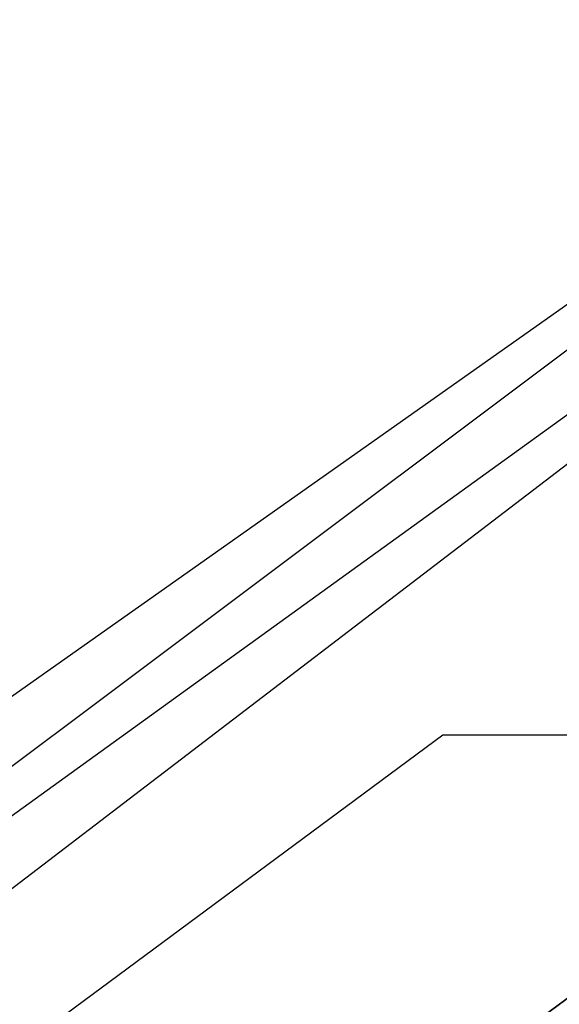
# Model space of a CAD drawing. Header units: feet. Extents: x -79 to 198, y -22 to 181.
# Tile 392 of 656: x 116.5832 to 116.6387, y 33.3234 to 33.4246. Entities that reach past the tile are written whole.
import ezdxf

# ---------------------------------------------------------------- set-up
doc = ezdxf.new("R2010")
doc.units = ezdxf.units.FT
doc.layers.add('A-LINEA', color=7, linetype='CONTINUOUS')

msp = doc.modelspace()

# ---------------------------------------------------------------- linework, layer by layer
at = {"layer": 'A-LINEA'}
msp.add_line((116.6267, 33.3511), (116.6267, 33.3511), dxfattribs=at)
msp.add_line((116.6267, 33.3511), (116.6267, 33.3511), dxfattribs=at)
for points in [[(116.4133, 33.9378), (116.1733, 33.7644), (116.52, 33.2978), (116.76, 33.4711), (116.4133, 33.9378)], [(116.1733, 33.7644), (116.4133, 33.9378), (116.76, 33.4711), (116.5333, 33.2978), (116.1733, 33.7644)], [(116.4133, 33.9378), (116.1733, 33.7644), (116.52, 33.2978), (116.76, 33.4711), (116.4133, 33.9378)], [(116.1733, 33.7644), (116.4133, 33.9378), (116.76, 33.4711), (116.5333, 33.2978), (116.1733, 33.7644)], [(116.4133, 33.9244), (116.1867, 33.7644), (116.52, 33.3111), (116.7467, 33.4711), (116.4133, 33.9244)], [(116.1867, 33.7644), (116.4133, 33.9244), (116.7467, 33.4711), (116.5333, 33.3111), (116.1867, 33.7644)], [(116.4133, 33.9244), (116.1867, 33.7644), (116.52, 33.3111), (116.7467, 33.4711), (116.4133, 33.9244)], [(116.1867, 33.7644), (116.4133, 33.9244), (116.7467, 33.4711), (116.5333, 33.3111), (116.1867, 33.7644)], [(116.64, 33.3378), (116.64, 33.3244), (113.4667, 30.9911), (113.4533, 31.0044), (116.6267, 33.3511), (116.64, 33.3511), (116.64, 33.3378)], [(116.64, 33.3378), (116.64, 33.3244), (113.4667, 30.9911), (113.4533, 31.0044), (116.6267, 33.3511), (116.64, 33.3511), (116.64, 33.3378)], [(116.6267, 33.3511), (116.64, 33.3511), (116.64, 33.3378), (116.64, 33.3244), (116.6533, 33.3244), (116.6533, 33.3111)], [(116.6267, 33.3511), (116.64, 33.3511), (116.64, 33.3378), (116.64, 33.3244), (116.6533, 33.3244), (116.6533, 33.3111)], [(116.6533, 33.3111), (113.48, 30.9644), (113.4667, 30.9778), (113.4667, 30.9911), (116.64, 33.3244), (116.6533, 33.3244), (116.6533, 33.3111)], [(116.6533, 33.3111), (113.48, 30.9644), (113.4667, 30.9778), (113.4667, 30.9911), (116.64, 33.3244), (116.6533, 33.3244), (116.6533, 33.3111)]]:
    msp.add_lwpolyline(points, dxfattribs=at)

doc.saveas('drawing.dxf')
